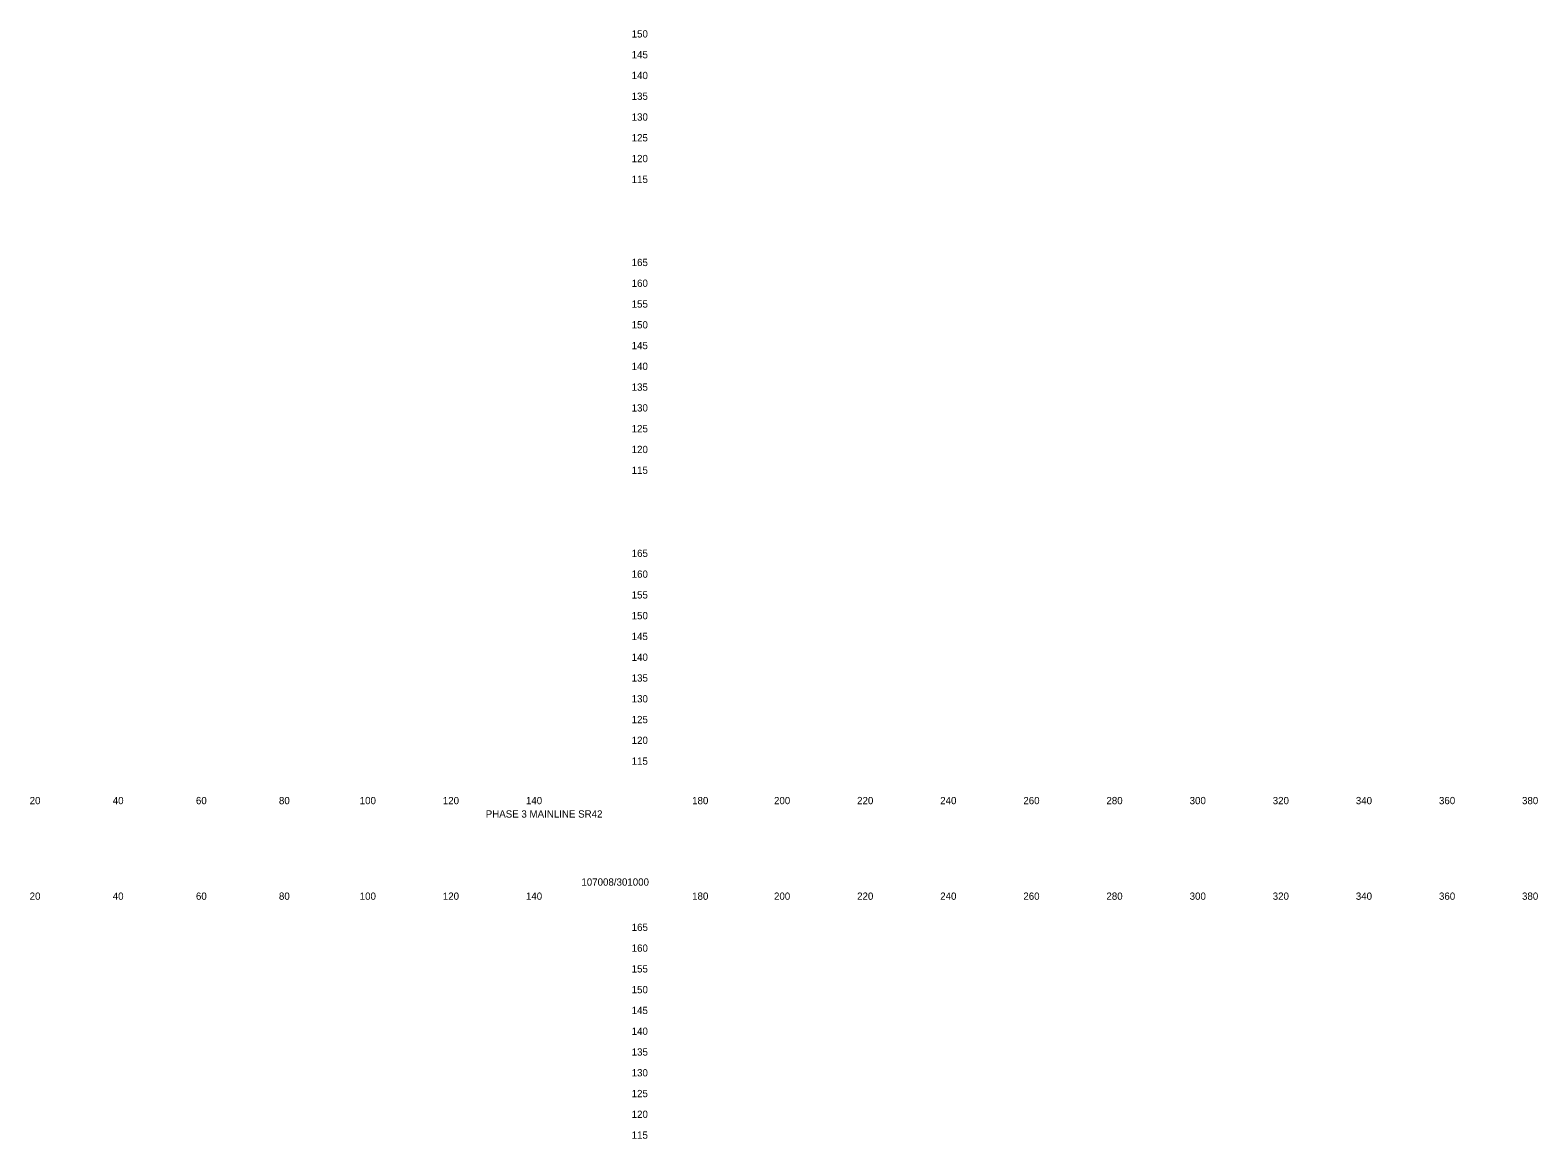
# Model space of a CAD drawing. Extents: x 21281 to 22024, y 6472 to 15198.
# Drawn here: x 21661.4 to 22024.2, y 8924.8 to 9191.6 of the extents above; entities that cross this region are included whole.
import ezdxf

# ---------------------------------------------------------------- set-up
doc = ezdxf.new("R2010")
doc.units = 0
doc.layers.add('Draft_XS_Grid', color=7, linetype='Continuous')
doc.layers.add('Draft_XS_Text', color=7, linetype='Continuous')

msp = doc.modelspace()

# ---------------------------------------------------------------- texts
at = {"layer": 'Draft_XS_Grid'}
for s, p in [('  150  ', (21804.84, 9189.84)), ('  145  ', (21804.84, 9184.84)), ('  140  ', (21804.84, 9179.84)), ('  135  ', (21804.84, 9174.84)), ('  130  ', (21804.84, 9169.84)), ('  125  ', (21804.84, 9164.84)), ('  120  ', (21804.84, 9159.84)), ('  115  ', (21804.84, 9154.84)), ('  165  ', (21804.84, 9134.84)), ('  160  ', (21804.84, 9129.84)), ('  155  ', (21804.84, 9124.84)), ('  150  ', (21804.84, 9119.84)), ('  145  ', (21804.84, 9114.84)), ('  140  ', (21804.84, 9109.84)), ('  135  ', (21804.84, 9104.84)), ('  130  ', (21804.84, 9099.84)), ('  125  ', (21804.84, 9094.84)), ('  120  ', (21804.84, 9089.84)), ('  115  ', (21804.84, 9084.84)), ('  165  ', (21804.84, 9064.84)), ('  160  ', (21804.84, 9059.84)), ('  155  ', (21804.84, 9054.84)), ('  150  ', (21804.84, 9049.84)), ('  145  ', (21804.84, 9044.84)), ('  140  ', (21804.84, 9039.84)), ('  135  ', (21804.84, 9034.84)), ('  130  ', (21804.84, 9029.84)), ('  125  ', (21804.84, 9024.84)), ('  120  ', (21804.84, 9019.84)), ('  115  ', (21804.84, 9014.84)), ('  165  ', (21804.84, 8974.84)), ('  160  ', (21804.84, 8969.84)), ('  155  ', (21804.84, 8964.84)), ('  150  ', (21804.84, 8959.84)), ('  145  ', (21804.84, 8954.84)), ('  140  ', (21804.84, 8949.84)), ('  135  ', (21804.84, 8944.84)), ('  130  ', (21804.84, 8939.84)), ('  125  ', (21804.84, 8934.84)), ('  120  ', (21804.84, 8929.84)), ('  115  ', (21804.84, 8924.84))]:
    msp.add_text(s, height=1.75, dxfattribs=at).set_placement(p)
at = {"layer": 'Draft_XS_Text'}
for s, p in [('  20  ', (21659.95, 9005.34)), ('  40  ', (21679.95, 9005.34)), ('  60  ', (21699.97, 9005.34)), ('  80  ', (21719.95, 9005.34)), ('  100  ', (21739.39, 9005.34)), ('  120  ', (21759.39, 9005.34)), ('  140  ', (21779.39, 9005.34)), ('  180  ', (21819.39, 9005.34)), ('  200  ', (21839.1, 9005.34)), ('  220  ', (21859.1, 9005.34)), ('  240  ', (21879.1, 9005.34)), ('  260  ', (21899.11, 9005.34)), ('  280  ', (21919.1, 9005.34)), ('  300  ', (21939.13, 9005.34)), ('  320  ', (21959.13, 9005.34)), ('  340  ', (21979.13, 9005.34)), ('  360  ', (21999.14, 9005.34)), ('  380  ', (22019.13, 9005.34)), ('PHASE 3 MAINLINE SR42', (21771.02, 9002.12)), ('107008/301000', (21794.04, 8985.74)), ('  20  ', (21659.95, 8982.34)), ('  40  ', (21679.95, 8982.34)), ('  60  ', (21699.97, 8982.34)), ('  80  ', (21719.95, 8982.34)), ('  100  ', (21739.39, 8982.34)), ('  120  ', (21759.39, 8982.34)), ('  140  ', (21779.39, 8982.34)), ('  180  ', (21819.39, 8982.34)), ('  200  ', (21839.1, 8982.34)), ('  220  ', (21859.1, 8982.34)), ('  240  ', (21879.1, 8982.34)), ('  260  ', (21899.11, 8982.34)), ('  280  ', (21919.1, 8982.34)), ('  300  ', (21939.13, 8982.34)), ('  320  ', (21959.13, 8982.34)), ('  340  ', (21979.13, 8982.34)), ('  360  ', (21999.14, 8982.34)), ('  380  ', (22019.13, 8982.34))]:
    msp.add_text(s, height=1.75, dxfattribs=at).set_placement(p)

doc.saveas('drawing.dxf')
